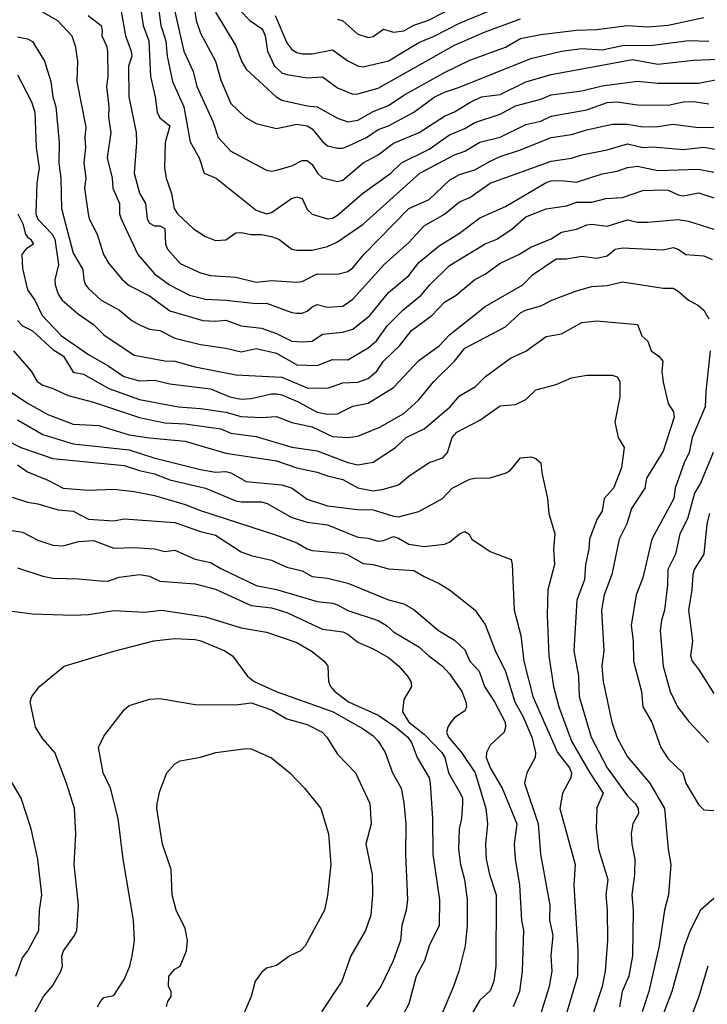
# Model space of a CAD drawing. Header units: metres. Extents: x -46681 to -43747, y -240911 to -237677.
# Tile 979 of 1056: x -44218 to -44151, y -238626 to -238529. Entities that reach past the tile are written whole.
import ezdxf

# ---------------------------------------------------------------- set-up
doc = ezdxf.new("R2010")
doc.units = ezdxf.units.M
doc.layers.add('CONTOUR_INDEX', color=1, linetype='Continuous')
doc.layers.add('CONTOUR_INTER', color=3, linetype='Continuous')

msp = doc.modelspace()

# ---------------------------------------------------------------- linework, layer by layer
at = {"layer": 'CONTOUR_INDEX'}
for points, elevation in [([(-44208.575, -238527.52), (-44207.953, -238531.02), (-44207.39, -238532.52), (-44207.353, -238533.02), (-44207.664, -238534.02), (-44207.624, -238537.02), (-44206.924, -238540.52), (-44206.887, -238541.52), (-44207.117, -238544.52), (-44206.595, -238546.482), (-44205.997, -238547.52), (-44205.813, -238549.02), (-44205.595, -238549.461), (-44205.095, -238549.698), (-44204.595, -238549.719), (-44204.095, -238549.976), (-44204.035, -238551.52), (-44203.842, -238552.02), (-44202.595, -238553.402), (-44200.595, -238554.345), (-44199.595, -238554.606), (-44197.095, -238554.771), (-44195.095, -238555.25), (-44193.595, -238555.092), (-44191.095, -238555.236), (-44190.595, -238555.181), (-44189.095, -238554.418), (-44187.095, -238554.456), (-44186.095, -238554.21), (-44185.595, -238553.827), (-44184.529, -238552.52), (-44180.095, -238547.99), (-44178.095, -238547.106), (-44176.095, -238545.205), (-44175.095, -238544.666), (-44173.595, -238544.213), (-44172.095, -238543.336), (-44171.095, -238542.902), (-44169.095, -238542.24), (-44166.095, -238541.007), (-44164.095, -238540.741), (-44162.595, -238540.262), (-44160.095, -238539.709), (-44158.595, -238539.7), (-44157.095, -238539.98), (-44155.595, -238539.937), (-44154.095, -238539.699), (-44151.595, -238540.038), (-44150.095, -238540.013)], 120), ([(-44199.095, -238528.693), (-44197.114, -238532.02), (-44196.536, -238533.52), (-44196.095, -238534.311), (-44193.14, -238537.02), (-44192.595, -238537.348), (-44190.095, -238537.905), (-44189.095, -238538.01), (-44187.095, -238539.13), (-44186.095, -238539.475), (-44185.095, -238539.327), (-44183.595, -238538.48), (-44182.095, -238537.86), (-44180.595, -238536.847), (-44176.595, -238534.638), (-44174.095, -238533.418), (-44170.595, -238532.126), (-44169.095, -238531.274), (-44167.095, -238530.896), (-44163.595, -238530.463), (-44161.595, -238530.407), (-44158.595, -238530.014), (-44156.595, -238530.145), (-44154.595, -238529.967), (-44151.095, -238529.233)], 115), ([(-44218.548, -238548.52), (-44218.068, -238549.52), (-44217.794, -238550.52), (-44217.595, -238550.833), (-44217.288, -238551.02), (-44217.02, -238551.52), (-44217.766, -238552.02), (-44218.152, -238552.52), (-44218.095, -238553.903), (-44217.602, -238556.02), (-44216.882, -238557.02), (-44216.142, -238558.52), (-44214.266, -238560.52), (-44211.595, -238562.365), (-44209.595, -238563.503), (-44208.117, -238564.52), (-44206.595, -238564.951), (-44205.095, -238564.899), (-44203.595, -238565.254), (-44199.595, -238565.755), (-44197.713, -238566.52), (-44196.595, -238566.752), (-44195.595, -238566.691), (-44193.595, -238566.231), (-44193.095, -238566.228), (-44192.595, -238566.324), (-44190.972, -238567.02), (-44189.095, -238568.055), (-44188.095, -238568.251), (-44187.095, -238568.19), (-44185.595, -238567.461), (-44184.095, -238567.145), (-44181.595, -238565.597), (-44179.095, -238562.962), (-44177.095, -238561.508), (-44176.095, -238560.433), (-44172.595, -238557.645), (-44168.878, -238555.52), (-44167.924, -238554.52), (-44165.595, -238552.947), (-44164.595, -238552.949), (-44163.095, -238552.706), (-44161.595, -238552.881), (-44160.595, -238552.651), (-44159.8, -238552.02), (-44159.095, -238551.88), (-44155.095, -238552.067), (-44154.095, -238551.829), (-44153.595, -238551.993), (-44152.864, -238552.52), (-44151.095, -238552.646), (-44150.246, -238553.02)], 125), ([(-44221.247, -238570.02), (-44218.267, -238571.52), (-44215.095, -238572.586), (-44208.095, -238573.27), (-44206.595, -238573.789), (-44205.095, -238574.089), (-44203.595, -238574.691), (-44200.087, -238575.52), (-44197.095, -238576.744), (-44196.595, -238576.857), (-44194.595, -238576.852), (-44194.034, -238577.02), (-44191.595, -238578.395), (-44190.095, -238578.873), (-44188.095, -238579.12), (-44185.095, -238580.348), (-44184.095, -238580.447), (-44183.095, -238580.718), (-44182.595, -238580.667), (-44181.595, -238580.28), (-44181.095, -238580.428), (-44180.096, -238581.02), (-44178.595, -238581.26), (-44176.595, -238581.017), (-44176.095, -238580.828), (-44175.095, -238580.011), (-44174.595, -238579.782), (-44174.209, -238580.02), (-44173.891, -238580.52), (-44172.095, -238581.744), (-44170.044, -238582.52), (-44169.915, -238583.02), (-44169.72, -238587.52), (-44169.083, -238590.02), (-44168.781, -238592.52), (-44167.905, -238596.02), (-44165.462, -238601.52), (-44164.28, -238603.02), (-44164.08, -238603.52), (-44164.164, -238604.02), (-44164.986, -238605.52), (-44165.246, -238607.02), (-44163.725, -238612.52), (-44163.874, -238614.52), (-44163.457, -238621.02), (-44163.51, -238623.52), (-44165.273, -238629.52)], 130), ([(-44150.148, -238572.02), (-44151.421, -238575.02), (-44151.983, -238576.02), (-44152.692, -238578.52), (-44153.442, -238580.02), (-44153.857, -238582.02), (-44154.631, -238583.52), (-44154.666, -238585.02), (-44154.946, -238587.52), (-44155.25, -238588.52), (-44155.379, -238589.52), (-44155.078, -238593.02), (-44154.403, -238595.52), (-44153.677, -238597.02), (-44152.595, -238598.443), (-44150.631, -238600.52)], 125), ([(-44219.595, -238587.551), (-44217.095, -238587.891), (-44213.095, -238588.003), (-44211.595, -238587.947), (-44209.095, -238587.551), (-44206.095, -238587.719), (-44204.395, -238587.52)], 135), ([(-44204.395, -238587.52), (-44200.095, -238588.172), (-44196.595, -238589.265), (-44194.095, -238589.679), (-44191.095, -238590.709), (-44189.595, -238591.583), (-44188.42, -238592.52), (-44188.057, -238593.02), (-44187.998, -238594.52), (-44187.799, -238595.02), (-44187.371, -238595.52), (-44186.025, -238596.52), (-44183.095, -238597.833), (-44181.368, -238599.02), (-44180.194, -238600.02), (-44179.821, -238600.52), (-44179.266, -238602.02), (-44178.104, -238604.02), (-44177.98, -238604.52), (-44177.775, -238608.02), (-44177.745, -238611.52), (-44177.068, -238616.02), (-44177.121, -238618.52), (-44178.093, -238620.52), (-44178.567, -238622.02), (-44179.365, -238623.52), (-44180.095, -238626.231), (-44181.579, -238629.02)], 135), ([(-44218.746, -238623.52), (-44218.095, -238621.713), (-44217.568, -238621.02), (-44216.468, -238619.02), (-44216.428, -238617.02), (-44216.199, -238615.52), (-44216.572, -238612.02), (-44217.25, -238609.02), (-44218.23, -238606.02), (-44220.628, -238602.02)], 135), ([(-44150.68, -238622.52), (-44151.558, -238625.52), (-44152.319, -238627.52)], 125)]:
    msp.add_lwpolyline(points, dxfattribs=dict(at, elevation=elevation))
at = {"layer": 'CONTOUR_INTER'}
for points, elevation in [([(-44203.481, -238527.02), (-44202.237, -238532.52), (-44201.293, -238534.52), (-44200.957, -238536.02), (-44199.349, -238539.52), (-44198.845, -238541.02), (-44197.595, -238542.365), (-44194.095, -238544.234), (-44193.595, -238544.334), (-44193.095, -238544.244), (-44191.595, -238543.808), (-44190.595, -238543.291), (-44190.095, -238543.291), (-44189.595, -238543.67), (-44189.063, -238544.52), (-44188.595, -238544.979), (-44187.095, -238545.351), (-44186.595, -238545.219), (-44184.595, -238543.521), (-44183.095, -238542.738), (-44181.595, -238541.581), (-44179.064, -238540.52), (-44176.595, -238538.926), (-44175.595, -238538.51), (-44174.095, -238537.565), (-44172.943, -238537.02), (-44171.095, -238536.778), (-44168.595, -238535.546), (-44166.095, -238534.841), (-44158.095, -238533.357), (-44155.595, -238533.794), (-44152.095, -238533.403), (-44149.595, -238533.316)], 117), ([(-44201.29, -238527.52), (-44201.02, -238529.52), (-44200.595, -238530.762), (-44199.1, -238533.52), (-44198.595, -238535.383), (-44197.595, -238537.671), (-44196.185, -238539.02), (-44195.095, -238539.652), (-44193.095, -238540.142), (-44191.095, -238539.695), (-44190.095, -238539.885), (-44189.595, -238540.173), (-44188.595, -238541.413), (-44188.095, -238541.827), (-44187.095, -238542.073), (-44186.595, -238542.075), (-44186.095, -238541.885), (-44184.265, -238541.02), (-44183.095, -238540.24), (-44182.095, -238539.889), (-44179.595, -238538.533), (-44177.595, -238537.043), (-44176.595, -238536.549), (-44175.095, -238536.086), (-44168.095, -238533.241), (-44165.095, -238532.516), (-44163.095, -238532.266), (-44161.095, -238532.396), (-44159.095, -238531.983), (-44156.095, -238531.925), (-44152.595, -238531.482), (-44150.595, -238531.535)], 116), ([(-44187.095, -238529.392), (-44186.595, -238529.552), (-44185.095, -238530.85), (-44184.095, -238531.19), (-44183.595, -238531.072), (-44182.595, -238530.383), (-44181.595, -238530.657), (-44180.595, -238530.53), (-44179.595, -238529.983), (-44178.219, -238529.52), (-44173.595, -238527.117)], 112), ([(-44217.261, -238528.02), (-44214.646, -238529.52), (-44213.249, -238531.02), (-44212.904, -238532.02), (-44212.684, -238533.52), (-44212.75, -238535.52), (-44211.864, -238540.02), (-44211.963, -238541.02), (-44211.894, -238542.02), (-44212.059, -238543.52), (-44211.862, -238545.02), (-44211.978, -238546.02), (-44211.622, -238548.52), (-44211.529, -238549.02), (-44210.734, -238550.52), (-44210.123, -238552.52), (-44209.595, -238553.415), (-44208.256, -238555.02), (-44207.595, -238555.595), (-44205.595, -238556.589), (-44203.595, -238558.084), (-44200.358, -238559.02), (-44199.095, -238559.104), (-44198.095, -238559.001), (-44196.595, -238559.54), (-44194.595, -238559.772), (-44193.095, -238560.295), (-44191.595, -238561.046), (-44190.595, -238561.134), (-44189.595, -238561.041), (-44188.595, -238560.36), (-44186.595, -238560.184), (-44185.595, -238559.87), (-44183.933, -238558.52), (-44182.095, -238556.255), (-44180.095, -238554.59), (-44179.095, -238553.307), (-44177.095, -238551.667), (-44175.095, -238550.431), (-44173.095, -238548.908), (-44170.595, -238547.793), (-44166.595, -238545.463), (-44166.095, -238545.286), (-44165.095, -238545.25), (-44163.595, -238545.425), (-44161.095, -238544.609), (-44159.595, -238544.34), (-44158.595, -238543.965), (-44157.595, -238543.852), (-44155.595, -238544.284), (-44151.595, -238544.148), (-44150.095, -238544.428)], 122), ([(-44206.533, -238528.02), (-44206.215, -238530.02), (-44205.681, -238531.52), (-44205.512, -238535.02), (-44205.048, -238537.02), (-44204.849, -238538.52), (-44204.595, -238539.093), (-44203.595, -238539.861), (-44204.051, -238541.52), (-44204.138, -238544.02), (-44203.968, -238545.02), (-44203.438, -238546.52), (-44203.186, -238548.02), (-44202.842, -238548.52), (-44201.276, -238550.02), (-44200.095, -238550.765), (-44199.095, -238551.138), (-44198.095, -238551.084), (-44197.095, -238550.413), (-44196.595, -238550.355), (-44195.595, -238550.572), (-44194.595, -238550.569), (-44193.595, -238550.748), (-44192.888, -238551.02), (-44191.595, -238551.99), (-44191.095, -238552.109), (-44189.595, -238552.116), (-44188.095, -238551.759), (-44187.095, -238551.277), (-44184.595, -238549.555), (-44179, -238544.52), (-44175.595, -238542.712), (-44174.595, -238542.355), (-44173.095, -238541.468), (-44171.095, -238541.004), (-44168.595, -238539.744), (-44167.095, -238539.401), (-44166.095, -238538.932), (-44162.595, -238538.31), (-44160.595, -238537.594), (-44159.595, -238537.509), (-44157.595, -238537.801), (-44154.595, -238537.852), (-44153.095, -238537.502), (-44152.095, -238537.477), (-44150.595, -238537.713)], 119), ([(-44204.678, -238528.52), (-44204.48, -238530.02), (-44203.998, -238531.52), (-44203.864, -238533.02), (-44203.347, -238535.52), (-44202.227, -238538.02), (-44201.595, -238541.44), (-44200.729, -238543.02), (-44200.208, -238544.52), (-44199.027, -238545.02), (-44195.095, -238548.18), (-44194.095, -238548.522), (-44193.595, -238548.413), (-44191.636, -238547.02), (-44191.095, -238546.869), (-44190.585, -238547.02), (-44190.095, -238548.109), (-44189.595, -238548.566), (-44188.095, -238549.019), (-44187.595, -238548.958), (-44187.095, -238548.657), (-44184.655, -238546.52), (-44181.879, -238544.52), (-44180.817, -238543.52), (-44178.095, -238542.171), (-44176.095, -238540.762), (-44174.595, -238540.134), (-44173.595, -238539.559), (-44171.095, -238538.713), (-44169.595, -238537.907), (-44167.095, -238537.265), (-44166.095, -238536.838), (-44163.095, -238536.432), (-44161.095, -238535.925), (-44157.595, -238535.483), (-44155.595, -238535.681), (-44151.595, -238535.69), (-44149.595, -238535.289)], 118), ([(-44196.671, -238528.52), (-44195.738, -238529.52), (-44194.595, -238530.29), (-44194.426, -238530.52), (-44194.213, -238531.02), (-44193.99, -238532.52), (-44193.313, -238534.02), (-44192.595, -238534.672), (-44192.095, -238534.818), (-44190.095, -238535.165), (-44188.595, -238535.057), (-44187.095, -238536.135), (-44185.595, -238536.747), (-44185.095, -238536.737), (-44183.095, -238536.182), (-44175.595, -238531.933), (-44172.595, -238530.629), (-44169.095, -238529.352)], 114), ([(-44193.251, -238529.02), (-44192.095, -238531.706), (-44191.595, -238532.358), (-44191.095, -238532.678), (-44190.595, -238532.793), (-44189.595, -238532.785), (-44187.595, -238532.399), (-44186.095, -238533.496), (-44185.055, -238534.02), (-44184.595, -238534.068), (-44182.095, -238533.466), (-44179.095, -238531.691), (-44177.595, -238531.063), (-44175.095, -238529.777), (-44172.086, -238528.52)], 113), ([(-44211.641, -238529.02), (-44210.366, -238530.02), (-44210.25, -238530.52), (-44210.298, -238531.02), (-44209.836, -238532.02), (-44209.739, -238532.52), (-44209.684, -238535.02), (-44209.836, -238536.02), (-44209.605, -238538.02), (-44209.635, -238539.02), (-44209.389, -238540.52), (-44209.759, -238543.02), (-44209.269, -238545.02), (-44209.215, -238546.02), (-44208.554, -238547.52), (-44208.541, -238548.52), (-44208.377, -238549.02), (-44206.75, -238552.52), (-44205.095, -238554.423), (-44203.626, -238555.52), (-44201.65, -238556.52), (-44200.095, -238556.94), (-44198.095, -238557.015), (-44195.095, -238557.358), (-44194.095, -238557.323), (-44191.595, -238558.242), (-44191.095, -238558.317), (-44190.595, -238558.3), (-44190.095, -238558.118), (-44189.595, -238557.684), (-44189.095, -238557.447), (-44188.095, -238557.716), (-44186.595, -238557.597), (-44185.595, -238556.925), (-44182.515, -238553.52), (-44180.095, -238551.345), (-44178.595, -238549.699), (-44176.595, -238548.551), (-44175.095, -238547.34), (-44174.095, -238546.917), (-44172.103, -238545.52), (-44166.095, -238543.334), (-44164.095, -238543.048), (-44163.095, -238542.711), (-44160.595, -238542.224), (-44158.595, -238541.651), (-44157.095, -238541.996), (-44156.095, -238541.946), (-44153.095, -238542.198), (-44151.095, -238541.958), (-44149.595, -238542.233)], 121), ([(-44218.595, -238531.13), (-44217.595, -238531.325), (-44217.095, -238531.574), (-44215.916, -238533.52), (-44215.29, -238535.52), (-44215.095, -238537.02), (-44214.805, -238538.02), (-44214.488, -238541.52), (-44214.505, -238543.52), (-44214.324, -238545.02), (-44214.245, -238548.02), (-44213.095, -238552.392), (-44212.169, -238554.02), (-44212.065, -238555.02), (-44211.901, -238555.52), (-44211.595, -238555.876), (-44210.369, -238557.02), (-44208.538, -238558.02), (-44207.347, -238559.02), (-44206.595, -238559.443), (-44205.595, -238559.861), (-44204.595, -238560.001), (-44203.095, -238560.747), (-44200.595, -238561.393), (-44198.095, -238561.736), (-44196.595, -238562.089), (-44195.095, -238561.763), (-44193.095, -238562.226), (-44191.095, -238563.378), (-44189.095, -238563.446), (-44187.595, -238562.87), (-44186.095, -238562.876), (-44184.095, -238561.722), (-44183.29, -238561.02), (-44182.179, -238559.52), (-44180.677, -238558.02), (-44178.87, -238556.52), (-44178.038, -238555.52), (-44176.095, -238553.613), (-44172.595, -238551.495), (-44171.454, -238551.02), (-44169.946, -238550.02), (-44168.595, -238548.823), (-44166.595, -238548.042), (-44164.595, -238547.729), (-44163.595, -238547.393), (-44162.095, -238547.394), (-44160.712, -238547.02), (-44159.095, -238546.937), (-44157.095, -238546.243), (-44155.095, -238546.182), (-44154.595, -238546.187), (-44153.595, -238546.662), (-44153.095, -238546.752), (-44151.595, -238546.47), (-44150.095, -238546.942)], 123), ([(-44218.595, -238534.846), (-44217.198, -238537.52), (-44216.882, -238538.52), (-44216.732, -238542.02), (-44216.437, -238544.02), (-44216.665, -238545.52), (-44216.78, -238548.52), (-44216.595, -238549.039), (-44215.166, -238550.52), (-44214.924, -238551.02), (-44214.553, -238553.52), (-44214.901, -238555.02), (-44214.883, -238555.52), (-44214.595, -238556.442), (-44214.2, -238557.02), (-44212.595, -238558.385), (-44211.095, -238559.411), (-44210.095, -238560.433), (-44207.095, -238562.422), (-44204.095, -238562.986), (-44203.095, -238563.036), (-44201.095, -238563.591), (-44197.095, -238564.377), (-44192.595, -238564.601), (-44190.095, -238565.641), (-44188.095, -238565.684), (-44186.595, -238565.146), (-44185.095, -238565.088), (-44184.095, -238564.733), (-44183.245, -238564.02), (-44182.572, -238563.02), (-44181.003, -238561.52), (-44179.844, -238560.02), (-44177.816, -238558.52), (-44176.595, -238557.233), (-44175.448, -238556.52), (-44173.595, -238554.989), (-44172.595, -238554.453), (-44171.095, -238553.386), (-44169.259, -238552.52), (-44168.095, -238551.803), (-44166.095, -238550.997), (-44165.095, -238550.35), (-44163.595, -238550.028), (-44162.595, -238549.62), (-44162.095, -238549.562), (-44160.595, -238549.73), (-44158.595, -238549.133), (-44157.595, -238549.356), (-44156.595, -238549.365), (-44153.595, -238549.089), (-44152.595, -238549.249), (-44150.095, -238550.035)], 124), ([(-44218.571, -238559.02), (-44218.095, -238559.551), (-44217.095, -238560.039), (-44215.095, -238561.873), (-44214.058, -238562.52), (-44213.095, -238564.098), (-44212.095, -238564.304), (-44209.595, -238565.717), (-44206.595, -238566.797), (-44202.753, -238567.52), (-44200.595, -238567.678), (-44198.095, -238568.05), (-44196.595, -238568.459), (-44194.595, -238568.562), (-44193.095, -238568.461), (-44191.595, -238569.071), (-44189.595, -238569.472), (-44187.595, -238570.435), (-44186.095, -238570.538), (-44185.095, -238570.396), (-44182.933, -238569.52), (-44180.595, -238568.162), (-44179.095, -238566.837), (-44177.644, -238565.02), (-44175.595, -238563.018), (-44174.595, -238561.748), (-44170.595, -238559.648), (-44169.095, -238558.272), (-44168.623, -238558.02), (-44167.095, -238557.595), (-44166.032, -238557.02), (-44163.595, -238556.108), (-44162.095, -238555.693), (-44160.595, -238555.569), (-44159.095, -238555.22), (-44155.095, -238555.856), (-44154.095, -238555.856), (-44153.595, -238556.127), (-44152.595, -238557.017), (-44151.595, -238557.549), (-44151.089, -238558.02), (-44150.595, -238558.874)], 126), ([(-44218.979, -238562.02), (-44217.251, -238564.02), (-44216.645, -238565.02), (-44216.095, -238565.383), (-44215.095, -238565.695), (-44213.595, -238566.392), (-44211.095, -238567.042), (-44206.595, -238568.555), (-44204.095, -238569.086), (-44202.095, -238569.202), (-44198.595, -238569.681), (-44197.595, -238570.116), (-44195.095, -238570.445), (-44191.595, -238571.497), (-44189.095, -238571.831), (-44186.095, -238573.002), (-44185.095, -238573.231), (-44183.595, -238572.962), (-44181.404, -238571.52), (-44180.363, -238570.52), (-44178.595, -238569.673), (-44176.028, -238567.52), (-44175.095, -238566.431), (-44173.548, -238565.52), (-44172.558, -238564.52), (-44170.095, -238562.714), (-44168.595, -238562.046), (-44166.595, -238560.586), (-44165.095, -238560.332), (-44163.095, -238559.212), (-44161.595, -238559.07), (-44157.595, -238559.411), (-44157.193, -238560.52), (-44156.595, -238561.049), (-44156.245, -238562.02), (-44155.504, -238562.52), (-44155.118, -238563.02), (-44155.201, -238564.02), (-44155.095, -238565.094), (-44154.595, -238567.19), (-44154.061, -238568.02), (-44153.995, -238568.52), (-44155.095, -238571.87), (-44156.707, -238574.52), (-44156.887, -238575.52), (-44158.18, -238577.52), (-44158.64, -238579.02), (-44159.422, -238580.52), (-44160.12, -238584.02), (-44160.879, -238586.02), (-44161.155, -238587.52), (-44160.929, -238591.52), (-44161.102, -238593.02), (-44160.99, -238594.52), (-44160.136, -238598.52), (-44159.595, -238600.063), (-44158.595, -238601.954), (-44156.397, -238604.52), (-44154.961, -238607.02), (-44154.599, -238611.02), (-44154.311, -238612.52), (-44154.541, -238615.52), (-44154.963, -238617.02), (-44155.469, -238620.52), (-44156.504, -238625.02), (-44157.141, -238627.02)], 127), ([(-44150.464, -238562.02), (-44150.896, -238566.02), (-44150.944, -238567.52), (-44152.226, -238570.52), (-44152.524, -238572.02), (-44153.012, -238573.02), (-44153.89, -238575.52), (-44154.032, -238576.52), (-44156.199, -238580.52), (-44157.095, -238584.349), (-44157.721, -238586.02), (-44158.242, -238589.02), (-44158.019, -238590.52), (-44157.993, -238592.52), (-44157.223, -238595.52), (-44157.087, -238597.02), (-44156.191, -238598.52), (-44155.323, -238601.02), (-44154.595, -238602.145), (-44153.131, -238603.52), (-44152.84, -238604.52), (-44151.595, -238606.637), (-44151.095, -238607.145), (-44150.095, -238607.234)], 126), ([(-44219.308, -238566.02), (-44217.595, -238567.163), (-44215.595, -238568.254), (-44213.095, -238569.231), (-44210.595, -238569.347), (-44207.595, -238570.256), (-44205.595, -238570.568), (-44202.095, -238570.88), (-44198.095, -238572.083), (-44193.095, -238572.818), (-44191.095, -238573.516), (-44189.095, -238573.939), (-44188.095, -238574.315), (-44186.595, -238574.667), (-44185.095, -238575.486), (-44183.595, -238575.766), (-44182.595, -238575.614), (-44181.095, -238575.173), (-44180.095, -238574.332), (-44178.095, -238572.992), (-44176.736, -238572.52), (-44176.284, -238572.02), (-44175.841, -238570.52), (-44175.388, -238570.02), (-44173.095, -238568.82), (-44171.095, -238567.42), (-44169.595, -238567.278), (-44168.595, -238566.777), (-44167.595, -238565.837), (-44165.595, -238565.314), (-44164.095, -238564.672), (-44162.595, -238564.395), (-44160.095, -238564.389), (-44159.595, -238564.562), (-44159.356, -238565.02), (-44159.34, -238566.52), (-44159.824, -238569.02), (-44159.489, -238570.52), (-44158.931, -238571.52), (-44159.166, -238573.52), (-44159.98, -238575.52), (-44160.871, -238576.52), (-44161.095, -238577.77), (-44161.595, -238578.591), (-44162.336, -238580.52), (-44162.399, -238581.52), (-44162.721, -238583.02), (-44162.813, -238584.52), (-44163.576, -238586.52), (-44163.868, -238591.52), (-44163.395, -238594.02), (-44163.343, -238596.02), (-44162.16, -238600.02), (-44160.587, -238603.02), (-44158.595, -238605.772), (-44157.84, -238606.52), (-44157.53, -238607.02), (-44157.507, -238607.52), (-44158.065, -238608.52), (-44158.231, -238609.52), (-44158.167, -238610.52), (-44157.863, -238612.02), (-44157.904, -238613.52), (-44158.147, -238615.52), (-44158.032, -238617.02), (-44158.091, -238621.52), (-44158.471, -238623.52), (-44159.111, -238625.02), (-44159.377, -238626.52)], 128), ([(-44218.595, -238568.791), (-44216.095, -238570.235), (-44213.095, -238571.138), (-44207.595, -238571.736), (-44205.159, -238572.52), (-44200.595, -238573.667), (-44199.095, -238573.941), (-44198.095, -238573.889), (-44197.595, -238573.993), (-44196.095, -238574.852), (-44192.595, -238575.19), (-44191.578, -238575.52), (-44190.095, -238576.6), (-44188.095, -238577.246), (-44185.095, -238577.597), (-44183.595, -238577.635), (-44181.595, -238578.274), (-44181.095, -238578.321), (-44179.095, -238577.814), (-44176.776, -238576.52), (-44175.821, -238575.52), (-44174.095, -238574.645), (-44173.595, -238574.518), (-44172.095, -238574.493), (-44170.534, -238574.02), (-44170.095, -238573.752), (-44169.095, -238572.545), (-44168.095, -238572.436), (-44167.595, -238572.597), (-44167.1, -238573.02), (-44167.026, -238574.02), (-44166.461, -238576.52), (-44166.339, -238578.02), (-44165.732, -238580.02), (-44165.858, -238581.52), (-44165.78, -238583.02), (-44166.416, -238585.52), (-44166.481, -238588.02), (-44166.311, -238592.02), (-44165.875, -238595.02), (-44165.34, -238597.02), (-44164.095, -238600.398), (-44162.303, -238603.52), (-44160.997, -238605.52), (-44161.595, -238606.942), (-44161.668, -238609.02), (-44161.426, -238611.02), (-44160.511, -238614.02), (-44160.723, -238615.52), (-44160.585, -238617.02), (-44160.555, -238620.02), (-44160.79, -238623.02), (-44161.095, -238624.52), (-44163.092, -238630.52)], 129), ([(-44218.595, -238573.208), (-44217.595, -238573.916), (-44215.595, -238574.717), (-44214.095, -238575.509), (-44211.595, -238575.7), (-44209.095, -238575.621), (-44207.095, -238575.834), (-44205.095, -238576.237), (-44202.095, -238577.122), (-44200.595, -238577.725), (-44193.095, -238580.141), (-44191.095, -238580.877), (-44190.095, -238581.497), (-44189.595, -238581.661), (-44186.595, -238581.921), (-44186.095, -238582.075), (-44184.595, -238582.924), (-44183.595, -238583.037), (-44182.095, -238583.46), (-44179.595, -238583.609), (-44178.595, -238584.214), (-44177.095, -238584.891), (-44176.095, -238585.514), (-44173.595, -238587.465), (-44172.595, -238588.913), (-44171.595, -238591.489), (-44170.595, -238593.534), (-44169.677, -238596.52), (-44168.848, -238598.02), (-44168.01, -238600.02), (-44167.625, -238601.52), (-44167.679, -238602.02), (-44168.496, -238603.52), (-44168.703, -238604.52), (-44167.359, -238608.52), (-44167.155, -238611.52), (-44166.224, -238616.52), (-44166.244, -238618.02), (-44165.926, -238619.52), (-44166.125, -238621.52), (-44166.043, -238623.02), (-44166.301, -238624.52), (-44167.095, -238627.202)], 131), ([(-44219.095, -238576.395), (-44217.595, -238576.89), (-44216.595, -238577.048), (-44214.595, -238577.636), (-44213.095, -238577.792), (-44211.595, -238578.558), (-44209.095, -238578.712), (-44208.095, -238578.515), (-44203.095, -238578.889), (-44200.595, -238579.773), (-44199.095, -238580.141), (-44196.595, -238581.761), (-44195.595, -238582.148), (-44193.595, -238582.597), (-44192.095, -238583.297), (-44190.595, -238583.645), (-44189.595, -238584.189), (-44188.095, -238584.374), (-44186.095, -238584.868), (-44182.095, -238586.495), (-44180.595, -238586.907), (-44179.595, -238587.449), (-44177.166, -238589.52), (-44175.595, -238590.463), (-44174.595, -238591.4), (-44174.09, -238592.52), (-44173.173, -238593.52), (-44172.666, -238595.02), (-44171.653, -238596.52), (-44170.631, -238598.52), (-44170.574, -238599.02), (-44170.726, -238599.52), (-44172.095, -238600.786), (-44172.443, -238601.52), (-44172.504, -238602.02), (-44172.108, -238603.02), (-44170.91, -238605.02), (-44169.476, -238608.52), (-44169.742, -238610.52), (-44169.644, -238612.02), (-44169.224, -238614.52), (-44169.005, -238618.02), (-44168.808, -238619.02), (-44168.934, -238623.02), (-44169.215, -238625.02), (-44169.839, -238626.52)], 132), ([(-44150.526, -238578.02), (-44150.777, -238579.02), (-44151.089, -238582.02), (-44152.028, -238583.52), (-44152.165, -238584.02), (-44152.259, -238585.52), (-44152.596, -238587.52), (-44152.18, -238590.52), (-44152.4, -238592.02), (-44152.221, -238592.52), (-44151.595, -238593.308), (-44150.095, -238595.72)], 124), ([(-44219.095, -238579.685), (-44218.095, -238579.839), (-44216.595, -238580.614), (-44215.095, -238581.107), (-44214.095, -238581.192), (-44212.595, -238580.761), (-44211.095, -238580.658), (-44209.095, -238581.422), (-44207.095, -238581.347), (-44205.095, -238581.482), (-44204.095, -238581.733), (-44203.095, -238581.621), (-44201.095, -238582.501), (-44199.595, -238582.826), (-44198.595, -238583.426), (-44195.095, -238585.077), (-44193.095, -238585.496), (-44189.095, -238586.653), (-44187.595, -238586.818), (-44187.095, -238586.986), (-44186.095, -238587.545), (-44183.095, -238588.533), (-44182.293, -238589.02), (-44181.595, -238589.655), (-44179.095, -238591.127), (-44178.139, -238592.02), (-44176.788, -238593.02), (-44176.095, -238593.77), (-44174.892, -238595.52), (-44174.48, -238596.52), (-44174.434, -238597.02), (-44174.595, -238597.401), (-44175.595, -238598.102), (-44175.968, -238598.52), (-44176.263, -238599.02), (-44176.384, -238599.52), (-44176.201, -238600.02), (-44174.927, -238601.52), (-44173.571, -238603.52), (-44172.53, -238607.02), (-44172.354, -238608.52), (-44172.55, -238610.52), (-44172.473, -238612.02), (-44172.153, -238613.52), (-44171.519, -238615.52), (-44171.525, -238622.52), (-44171.739, -238624.02), (-44172.095, -238624.971), (-44173.095, -238625.871), (-44174.062, -238627.52)], 133), ([(-44218.595, -238583.363), (-44216.095, -238584.158), (-44215.095, -238584.37), (-44212.595, -238584.428), (-44210.095, -238584.653), (-44209.595, -238584.62), (-44208.595, -238584.255), (-44206.595, -238583.999), (-44205.595, -238584.171), (-44204.595, -238584.647), (-44201.095, -238584.923), (-44199.095, -238585.448), (-44195.595, -238587.056), (-44193.595, -238587.29), (-44192.095, -238587.754), (-44188.595, -238589.379), (-44186.595, -238589.658), (-44186.095, -238589.884), (-44185.095, -238590.67), (-44183.595, -238591.331), (-44182.095, -238592.172), (-44181.085, -238593.02), (-44180.225, -238594.02), (-44179.887, -238594.52), (-44179.847, -238595.02), (-44180.595, -238596.31), (-44180.729, -238597.52), (-44180.089, -238598.52), (-44178.595, -238599.724), (-44176.847, -238601.52), (-44176.566, -238602.02), (-44176.177, -238603.52), (-44175.029, -238605.52), (-44174.822, -238606.02), (-44174.808, -238606.52), (-44174.908, -238608.02), (-44175.142, -238609.02), (-44175.198, -238611.02), (-44175.018, -238612.52), (-44174.608, -238614.02), (-44174.37, -238616.02), (-44174.353, -238618.52), (-44174.539, -238620.52), (-44175.185, -238623.02), (-44175.714, -238624.52), (-44177.17, -238628.02)], 134), ([(-44216.848, -238627.02), (-44216.038, -238625.52), (-44215.095, -238624.417), (-44214.308, -238623.02), (-44214.167, -238622.52), (-44214.217, -238621.52), (-44214.065, -238621.02), (-44212.974, -238619.52), (-44212.741, -238619.02), (-44212.579, -238616.52), (-44213.001, -238612.52), (-44212.849, -238609.52), (-44212.983, -238607.02), (-44213.753, -238604.52), (-44214.906, -238601.52), (-44216.095, -238600.184), (-44216.8, -238599.02), (-44217.347, -238596.52), (-44217.172, -238596.02), (-44216.435, -238595.02), (-44213.987, -238593.02), (-44209.095, -238591.539), (-44205.161, -238590.52)], 136), ([(-44205.161, -238590.52), (-44203.095, -238590.308), (-44201.095, -238590.402), (-44200.552, -238590.52), (-44198.177, -238591.52), (-44197.426, -238592.02), (-44195.969, -238594.02), (-44195.297, -238594.52), (-44193.146, -238595.52), (-44187.54, -238597.52), (-44184.595, -238599.184), (-44183.595, -238599.884), (-44183.095, -238600.399), (-44182.411, -238601.52), (-44181.701, -238603.52), (-44180.846, -238605.02), (-44180.595, -238606.449), (-44180.387, -238608.52), (-44180.432, -238611.52), (-44180.239, -238616.02), (-44180.347, -238617.02), (-44180.779, -238618.52), (-44180.917, -238620.02), (-44181.648, -238622.02), (-44182.834, -238624.52), (-44184.252, -238626.52)], 136), ([(-44210.699, -238626.52), (-44210.429, -238626.02), (-44210.095, -238625.624), (-44209.095, -238625.405), (-44208.095, -238623.85), (-44207.534, -238622.52), (-44207.289, -238621.52), (-44207.083, -238620.02), (-44207.164, -238618.02), (-44208.183, -238612.02), (-44208.666, -238608.02), (-44209.448, -238605.02), (-44210.166, -238603.52), (-44210.6, -238601.02), (-44210.095, -238599.905), (-44208.095, -238597.307), (-44207.595, -238596.893), (-44206.409, -238596.52)], 137), ([(-44206.409, -238596.52), (-44205.595, -238596.259), (-44204.595, -238596.195), (-44201.095, -238596.787), (-44197.095, -238596.825), (-44195.595, -238596.641), (-44193.595, -238597.314), (-44192.095, -238598.218), (-44190.095, -238598.744), (-44188.633, -238599.52), (-44188.165, -238600.02), (-44187.095, -238601.676), (-44185.325, -238603.52), (-44183.92, -238606.52), (-44183.789, -238608.52), (-44184.339, -238610.52), (-44183.692, -238613.52), (-44183.672, -238615.52), (-44183.838, -238617.52), (-44184.345, -238619.02), (-44185.804, -238621.52), (-44186.69, -238624.02), (-44188.696, -238627.02)], 137), ([(-44199.083, -238601.52), (-44196.095, -238601.105), (-44195.595, -238601.149), (-44193.595, -238602.03), (-44191.786, -238603.52), (-44190.363, -238605.02), (-44188.744, -238607.02), (-44188.003, -238609.52), (-44187.768, -238612.52), (-44188.095, -238615.585), (-44188.393, -238617.02), (-44190.279, -238620.52), (-44190.745, -238621.02), (-44191.81, -238621.52), (-44193.095, -238622.479), (-44194.095, -238622.713), (-44194.595, -238623.148), (-44195.206, -238624.02), (-44195.61, -238625.52), (-44196.595, -238627.81)], 138), ([(-44203.939, -238626.52), (-44203.806, -238626.02), (-44203.47, -238625.52), (-44203.477, -238625.02), (-44203.745, -238624.52), (-44203.695, -238623.52), (-44203.095, -238622.837), (-44202.578, -238622.52), (-44201.959, -238621.02), (-44201.874, -238620.02), (-44202.095, -238618.829), (-44202.981, -238617.02), (-44203.366, -238615.52), (-44203.465, -238613.02), (-44204.33, -238610.52), (-44204.875, -238607.02), (-44204.86, -238606.52), (-44204.595, -238605.329), (-44203.901, -238603.52), (-44203.095, -238602.63), (-44202.595, -238602.348), (-44200.595, -238601.984), (-44199.083, -238601.52)], 138), ([(-44150.095, -238615.867), (-44151.393, -238617.02), (-44152.428, -238619.02), (-44152.99, -238620.52), (-44154.241, -238625.02), (-44156.323, -238630.52)], 126)]:
    msp.add_lwpolyline(points, dxfattribs=dict(at, elevation=elevation))

doc.saveas('drawing.dxf')
